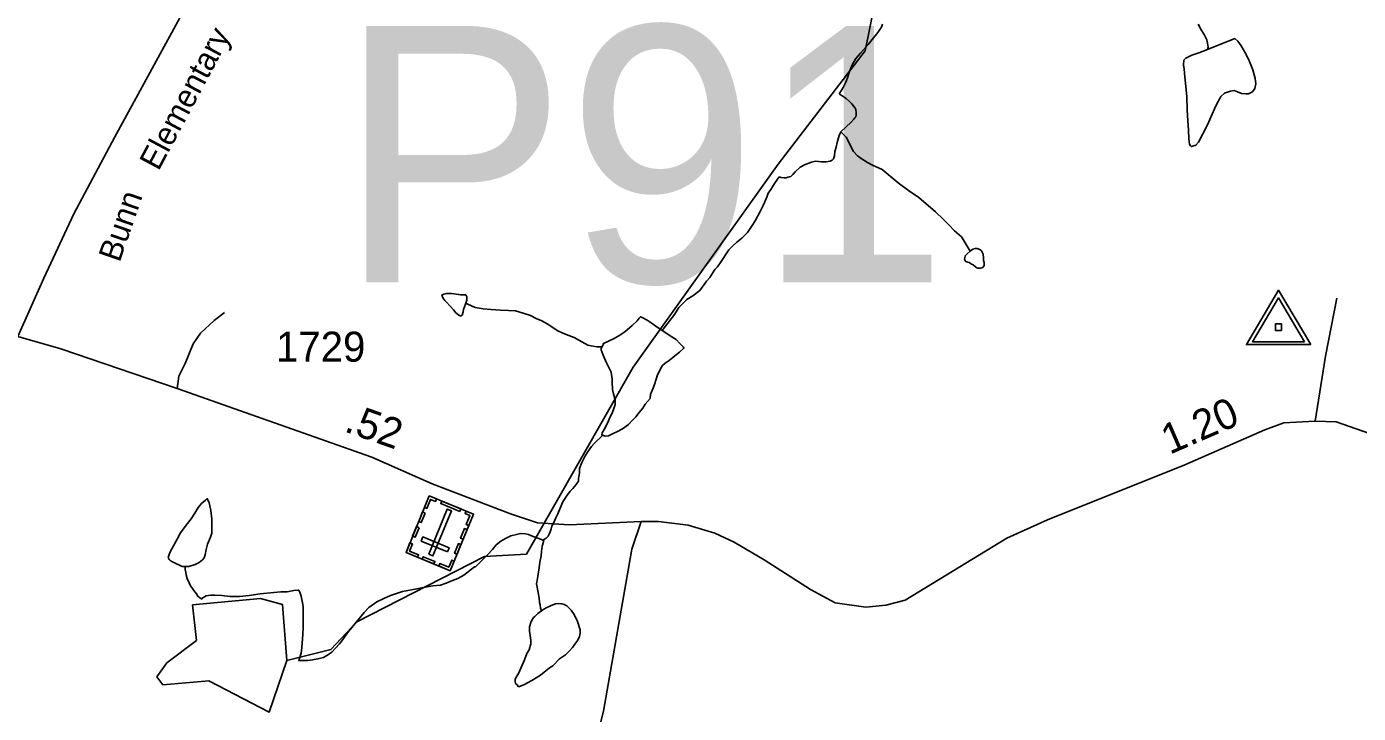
# Model space of a CAD drawing. Extents: x 2126262 to 2293712, y 749403 to 919119.
# Drawn here: x 2210024 to 2215565, y 787408 to 790264 of the extents above; entities that cross this region are included whole.
import ezdxf

# ---------------------------------------------------------------- set-up
doc = ezdxf.new("R2010")
doc.units = 0
for name, color, linetype in [('Exist Cultural Cemetery CELL', 7, 'Continuous'), ('Exist Hydrographic Misc Water Feature', 7, 'Continuous'), ('Exist Hydrographic Pond Under 1500 Sq Ft', 7, 'Continuous'), ('Exist Road Non-System Type 51', 7, 'Continuous'), ('Exist Road Secondary Mileage Hundredths English Label', 7, 'Continuous'), ('Exist Road Secondary Structure Pipe Number Label', 7, 'Continuous'), ('Exist Road Secondary Type 51 Attributed', 7, 'Continuous'), ('Exist Road Secondary Type 51 Label', 7, 'Continuous'), ('Exist Road Secondary Type 51 Number Label', 7, 'Continuous'), ('Exist Survey Geodetic Marker CELL', 7, 'Continuous')]:
    doc.layers.add(name, color=color, linetype=linetype)

msp = doc.modelspace()

# ---------------------------------------------------------------- linework, layer by layer
at = {"layer": 'Exist Cultural Cemetery CELL'}
for points in [[(2211786.6, 788001), (2211602.4, 788076.5), (2211699, 788312.1), (2211883.2, 788236.5)], [(2211729.7, 788299.5), (2211725.3, 788288.9), (2211705, 788297.2), (2211689.6, 788259.8), (2211679.3, 788264.1), (2211699, 788312.1)], [(2211682.1, 788240.9), (2211665.7, 788200.8), (2211655.2, 788205.2), (2211671.6, 788245.2)], [(2211696.8, 788069.4), (2211714.1, 788062.3), (2211791.1, 788250), (2211773.8, 788257)], [(2211825.7, 788247.7), (2211747.2, 788279.9), (2211751.5, 788290.5), (2211830, 788258.3)], [(2211852.6, 788249), (2211848.2, 788238.4), (2211868.6, 788230.1), (2211853.3, 788192.7), (2211863.6, 788188.4), (2211883.3, 788236.5)], [(2211657.1, 788179.9), (2211640.6, 788139.8), (2211630.1, 788144.2), (2211646.5, 788184.2)], [(2211774.7, 788079.4), (2211781.8, 788096.7), (2211672.8, 788141.4), (2211665.7, 788124.1)], [(2211856.7, 788171.8), (2211840.3, 788131.7), (2211829.7, 788136.1), (2211846.2, 788176.1)], [(2211618.8, 788116.6), (2211629.3, 788112.3), (2211617.1, 788082.6), (2211654.6, 788067.2), (2211650.4, 788056.9), (2211602.4, 788076.6)], [(2211831.2, 788109.6), (2211814.8, 788069.6), (2211804.2, 788073.9), (2211820.7, 788113.9)], [(2211718.1, 788029.1), (2211670.1, 788048.7), (2211674.4, 788059.3), (2211722.4, 788039.6)], [(2211803, 788041), (2211792.5, 788045.3), (2211780.3, 788015.5), (2211742.8, 788030.9), (2211738.6, 788020.6), (2211786.6, 788001)]]:
    msp.add_lwpolyline(points, close=True, dxfattribs=at)
at = {"layer": 'Exist Hydrographic Misc Water Feature'}
for points in [[(2211107.2, 787627.6), (2211290.1, 787673.1), (2211397.2, 787788.9), (2211928.3, 788060.1), (2212103.2, 788069.7), (2212548.1, 788847.8), (2213150.2, 789691.5), (2213513.3, 790162.9), (2213570.3, 790443.9), (2213643.3, 790636), (2213775.2, 790787.4), (2213859.3, 790831.6), (2214333.3, 790890.7), (2214524.2, 790958.9)], [(2213405.2, 789984.3), (2213412.8, 789996.4), (2213420.8, 790010.4), (2213432.7, 790032.5), (2213438.6, 790050.5), (2213446.4, 790072.5), (2213450.3, 790084.5), (2213458.1, 790104.6), (2213473.9, 790130.7), (2213493.8, 790152.9), (2213525.6, 790189.1), (2213547.3, 790217.2), (2213561, 790233.3), (2213581.1, 790261.4), (2213584.8, 790273.4)], [(2214937.1, 790168.8), (2214939.2, 790178.8), (2214936.9, 790194.8), (2214934.9, 790208.8), (2214922.6, 790230.7), (2214910.7, 790250.6), (2214898.4, 790274.5)], [(2214937.1, 790168.8), (2214901.2, 790154.6), (2214871.3, 790144.4), (2214847.3, 790132.2), (2214839.3, 790124.1), (2214837.7, 790104.1), (2214839.9, 790086.2), (2214841.8, 790070.2), (2214850.6, 789972.3), (2214852.9, 789918.3), (2214855.1, 789872.4), (2214857.4, 789834.4), (2214859.8, 789796.4), (2214861.9, 789774.5), (2214865.8, 789768.5), (2214869.9, 789764.5), (2214887.9, 789770.6), (2214899.8, 789782.7), (2214937.3, 789854.9), (2214957, 789899.1), (2214966.9, 789921.1), (2214976.5, 789943.2), (2214988.6, 789965.3), (2214992.3, 789973.3), (2215008.3, 789987.4), (2215032.3, 789995.5), (2215048.3, 789997.7), (2215062.4, 789991.8), (2215078.4, 789985.9), (2215098.3, 789984), (2215108.3, 789984.1), (2215124.3, 789992.2), (2215134.2, 790006.3), (2215138.1, 790026.3), (2215135.8, 790048.2), (2215125.6, 790084.1), (2215111.4, 790118), (2215097.1, 790150), (2215087, 790167.8), (2215076.8, 790183.7), (2215062.8, 790203.6), (2215050.9, 790213.6), (2214937.1, 790168.8)], [(2213405.2, 789984.3), (2213417.1, 789976.4), (2213433.1, 789964.5), (2213447, 789952.6), (2213457.3, 789942.6), (2213471.4, 789924.8), (2213473.3, 789918.8), (2213475.5, 789904.8), (2213475.5, 789896.8), (2213473.7, 789888.8), (2213469.6, 789884.8), (2213465.7, 789878.7), (2213453.8, 789864.7), (2213433.9, 789846.5), (2213412.2, 789826.4)], [(2213412.2, 789826.4), (2213404.2, 789810.3), (2213396.4, 789782.3), (2213392.7, 789762.3), (2213386.5, 789744.2), (2213384.9, 789726.2), (2213380.8, 789714.2), (2213374.8, 789708.2), (2213366.8, 789704.1), (2213350.8, 789702), (2213330.8, 789701.9), (2213306.8, 789703.7), (2213289.1, 789699.6), (2213261, 789689.4), (2213243, 789679.3), (2213221.3, 789659.2), (2213211.4, 789649.1), (2213203.4, 789641), (2213197.3, 789639), (2213191.3, 789637), (2213183.5, 789634.9), (2213175.5, 789634.9), (2213163.4, 789636.7), (2213155.4, 789638.7)], [(2213949.4, 789330.3), (2213937.1, 789350.3), (2213925, 789372.1), (2213912.9, 789390), (2213884.8, 789413.8), (2213860.6, 789439.7), (2213838.3, 789461.5), (2213806.1, 789493.2), (2213735.9, 789552.7), (2213693.5, 789582.4), (2213649.4, 789614.1), (2213617.4, 789641.8), (2213583.2, 789669.7), (2213543.2, 789687.4), (2213522.9, 789699.2), (2213496.8, 789715), (2213480.9, 789726.9), (2213464.7, 789744.8), (2213450.3, 789770.7), (2213442.3, 789788.6), (2213434.1, 789804.5), (2213412.2, 789826.4)], [(2212668.8, 788999.7), (2212681.8, 789017.7), (2212695.9, 789035.7), (2212719.5, 789065.9), (2212737.3, 789096), (2212751.3, 789110.1), (2212771.2, 789128.2), (2212795.2, 789144.4), (2212824.9, 789166.6), (2212850.5, 789200.8), (2212852.6, 789204.8), (2212866.3, 789220.9), (2212888, 789253), (2212898.1, 789265.1), (2212914.1, 789287.1), (2212921.9, 789299.2), (2212933.8, 789319.3), (2212945.7, 789335.3), (2212961.7, 789351.5), (2212979.3, 789367.6), (2212999.4, 789383.7), (2213023.2, 789407.9), (2213042.9, 789436), (2213054.8, 789456.1), (2213076.5, 789494.2), (2213088.4, 789520.3), (2213104.2, 789554.3), (2213109.9, 789570.4), (2213119.8, 789586.5), (2213135.5, 789610.6), (2213155.4, 789638.7)], [(2213949.4, 789330.3), (2213955.3, 789334.4), (2213961.3, 789338.4), (2213971.1, 789340.4), (2213979.1, 789340.5), (2213989.4, 789336.6), (2213997.4, 789330.6), (2214001.3, 789322.7), (2214003.3, 789316.7), (2214005.4, 789302.7), (2214005.6, 789290.7), (2214007.6, 789282.7), (2214007.6, 789270.7), (2214005.6, 789266.7), (2214003.7, 789262.7), (2213997.8, 789260.7), (2213991.8, 789258.6), (2213981.8, 789258.5), (2213977.9, 789260.5), (2213971.7, 789264.5), (2213961.5, 789272.4), (2213955.5, 789276.4), (2213945.5, 789282.3), (2213939.6, 789284.2), (2213931.6, 789286.2), (2213927.7, 789292.2), (2213925.6, 789296.2), (2213927.7, 789302.2), (2213929.3, 789310.2), (2213937.3, 789318.2), (2213949.4, 789330.3)], [(2211851.5, 789113.9), (2211855.6, 789125.9), (2211855.4, 789139.9), (2211851.3, 789147.9), (2211845.4, 789147.8), (2211829.4, 789147.7), (2211821.4, 789149.7), (2211791.4, 789153.5), (2211771.3, 789153.3), (2211759.4, 789151.2), (2211751.4, 789147.2), (2211755.3, 789135.2), (2211763.5, 789125.3), (2211771.5, 789117.3), (2211785.7, 789101.5), (2211799.8, 789085.5), (2211809.9, 789073.6), (2211821.8, 789063.7), (2211831.8, 789059.7), (2211835.9, 789063.7), (2211839.8, 789077.8), (2211841.9, 789087.8), (2211849.7, 789109.9), (2211851.5, 789113.9)], [(2211851.5, 789113.9), (2211859.5, 789109.9), (2211889.6, 789096.1), (2211923.7, 789090.4), (2211955.7, 789086.7), (2211995.7, 789084.9), (2212029.5, 789083.1), (2212057.6, 789081.3), (2212089.8, 789071.5), (2212119.9, 789061.7), (2212143.9, 789050), (2212167.9, 789040.1), (2212192.1, 789026.3), (2212214, 789010.4), (2212234.1, 788998.6), (2212252.4, 788990.7), (2212268.4, 788982.8), (2212302.4, 788971), (2212334.6, 788953.3), (2212358.6, 788939.5), (2212372.5, 788935.5), (2212396.5, 788931.7), (2212404.5, 788931.8), (2212418.7, 788931.9)], [(2212418.7, 788931.9), (2212422.6, 788941.9), (2212424.6, 788945.9), (2212444.3, 788956), (2212468.3, 788966.2), (2212492.3, 788980.3), (2212512.2, 788994.4), (2212543.8, 789020.7), (2212563.9, 789040.8), (2212571.9, 789050.9), (2212577.6, 789056.9), (2212587.6, 789053), (2212605.9, 789043.1), (2212621.9, 789031.2), (2212641.8, 789017.4), (2212668.8, 788999.7)], [(2212668.8, 788999.7), (2212672.1, 788997.6), (2212684, 788989.7), (2212702.1, 788977.8), (2212726.3, 788962), (2212742.3, 788946.1), (2212756.6, 788930.2), (2212758.7, 788926.2), (2212740.6, 788910.1), (2212720.9, 788894), (2212696.9, 788875.8), (2212681.1, 788863.7), (2212669, 788853.7), (2212665.2, 788847.6), (2212649.4, 788815.5), (2212643.4, 788797.5), (2212635.6, 788775.4), (2212629.9, 788757.4), (2212622, 788740.1), (2212619.8, 788735.4), (2212622, 788740.1), (2212619.8, 788735.4), (2212618, 788717.4), (2212598.1, 788693.2), (2212588.3, 788677.2), (2212572.3, 788659), (2212558.5, 788641), (2212542.5, 788624.8), (2212528.8, 788608.8), (2212502.8, 788590.6), (2212479.2, 788578.4), (2212467.1, 788572.3), (2212445.1, 788562.2), (2212431, 788560.1), (2212421.1, 788564)], [(2212421.1, 788564), (2212417, 788566), (2212419.1, 788574), (2212427.1, 788588.1), (2212440.8, 788614.2), (2212452.5, 788640.2), (2212460.5, 788656.3), (2212468.3, 788680.3), (2212472.4, 788692.3), (2212472, 788710.3), (2212465.8, 788736.3), (2212461.7, 788754.2), (2212459.5, 788784.2), (2212459.5, 788798.2), (2212455.4, 788826.1), (2212437.1, 788866), (2212422.8, 788897.9), (2212414.6, 788919.8), (2212414.6, 788925.8), (2212418.7, 788931.9)], [(2212176.3, 788130.5), (2212186.2, 788136.5), (2212194.1, 788144.6), (2212198, 788152.6), (2212202.1, 788162.6), (2212205.8, 788174.7), (2212209.7, 788186.7), (2212217.7, 788200.8), (2212225.5, 788220.8), (2212233.5, 788236.8), (2212243.4, 788260.9), (2212255, 788287), (2212270.8, 788311.1), (2212284.8, 788331.1), (2212296.7, 788343.2), (2212310.6, 788359.3), (2212320.7, 788373.4), (2212320.3, 788385.4), (2212322.3, 788397.4), (2212324.4, 788409.4), (2212324.2, 788425.4), (2212333.8, 788451.5), (2212345.9, 788475.5), (2212357.6, 788493.6), (2212373.6, 788517.7), (2212385.3, 788529.8), (2212421.1, 788564)], [(2210683.5, 788018.2), (2210671.6, 788018.1), (2210631.2, 788037.9), (2210621.4, 788043.8), (2210617.3, 788047.8), (2210613.4, 788055.8), (2210615.2, 788063.8), (2210621, 788079.7), (2210650.9, 788131.9), (2210664.7, 788158), (2210688.2, 788190.2), (2210708.1, 788216.3), (2210724.1, 788240.4), (2210737.9, 788264.5), (2210751.8, 788280.5), (2210767.6, 788294.7), (2210775.6, 788300.7), (2210783.6, 788282.8), (2210785.9, 788270.8), (2210789.7, 788250.9), (2210794.1, 788214.9), (2210794.3, 788180.9), (2210794.7, 788156.9), (2210788.5, 788140.9), (2210776.8, 788110.8), (2210771.1, 788088.8), (2210767, 788066.7), (2210763.3, 788054.7), (2210755.3, 788046.7), (2210741.4, 788034.6), (2210725.6, 788026.5), (2210699.5, 788018.3), (2210683.5, 788018.2)], [(2211156.2, 787625.6), (2211164.2, 787627.7), (2211178.1, 787627.8), (2211194.1, 787627.9), (2211214, 787630), (2211236.1, 787634.2), (2211259.7, 787640.3), (2211279.8, 787652.5), (2211293.8, 787662.6), (2211309.6, 787678.7), (2211325.5, 787696.8), (2211343.4, 787720.9), (2211359.2, 787743), (2211377, 787765.1), (2211402.9, 787797.2), (2211428.5, 787827.4), (2211448.4, 787847.6), (2211480.4, 787871.7), (2211510.1, 787886), (2211538, 787898.2), (2211587.8, 787914.5), (2211647.9, 787924.9), (2211675.8, 787931.1), (2211713.9, 787937.4), (2211745.5, 787941.5), (2211769.5, 787949.7), (2211795.5, 787959.9), (2211817.7, 787968), (2211843.3, 787982.2), (2211887, 788016.5), (2211891.1, 788016.5), (2211911.2, 788036.7), (2211942.8, 788068.9), (2211962.6, 788089), (2211978.2, 788109.1), (2211996.3, 788123.3), (2212016.4, 788135.4), (2212038.1, 788145.5), (2212062.1, 788151.7), (2212078.1, 788155.8), (2212100, 788153.9), (2212112.1, 788152), (2212124, 788146.1), (2212146.2, 788138.2), (2212166.3, 788130.4), (2212170.4, 788128.4), (2212176.3, 788130.5)], [(2212166.3, 787834.5), (2212162.2, 787844.5), (2212160.1, 787858.4), (2212158.1, 787868.4), (2212155.8, 787886.4), (2212151.9, 787910.4), (2212145.6, 787946.3), (2212149.2, 787968.4), (2212153.1, 787994.4), (2212157, 788012.4), (2212158.9, 788036.4), (2212164.6, 788062.4), (2212166.7, 788080.5), (2212168.3, 788102.5), (2212174.3, 788120.5), (2212176.3, 788130.5)], [(2210683.5, 788018.2), (2210683.5, 788006.2), (2210685.8, 787994.2), (2210687.8, 787984.2), (2210691.7, 787968.3), (2210700.1, 787950.4), (2210706.1, 787938.4), (2210714.1, 787926.4), (2210720.2, 787918.5), (2210730.3, 787904.5), (2210736.4, 787894.6), (2210744.4, 787888.7), (2210752.6, 787882.7)], [(2211156.2, 787625.6), (2211158, 787631.6), (2211165.8, 787657.7), (2211169.5, 787681.7), (2211173.4, 787735.7), (2211175, 787765.7), (2211174.6, 787825.7), (2211174.6, 787851.7), (2211172.4, 787867.6), (2211166.4, 787895.6), (2211162.1, 787907.6), (2211156.2, 787919.5), (2211152.1, 787919.5), (2211136.1, 787919.3), (2211108, 787913.2), (2211082.2, 787913), (2211052, 787910.8), (2210996.2, 787904.4), (2210950.3, 787898.1), (2210910.3, 787893.8), (2210870.3, 787893.6), (2210836.3, 787897.3), (2210806.4, 787899.1), (2210790.4, 787899), (2210770.3, 787896.8), (2210764.3, 787892.8), (2210754.3, 787886.7), (2210752.6, 787882.7)], [(2212166.3, 787834.5), (2212150.3, 787822.5), (2212138.4, 787810.3), (2212132.6, 787806.3), (2212122.6, 787790.3), (2212116.8, 787768.2), (2212116.8, 787750.2), (2212119.1, 787732.2), (2212121.1, 787712.2), (2212121.4, 787696.2), (2212115.4, 787672.3), (2212105.6, 787656.2), (2212095.5, 787630.1), (2212081.8, 787598), (2212072.1, 787575.9), (2212064.1, 787561.9), (2212056.4, 787549.9), (2212056.4, 787539.9), (2212058.4, 787531.8), (2212064.4, 787526), (2212068.7, 787520), (2212074.6, 787520), (2212092.2, 787526.1), (2212126.3, 787544.4), (2212162.2, 787566.6), (2212199.9, 787596.8), (2212213.8, 787604.9), (2212241.5, 787635.1), (2212265.5, 787651.2), (2212283.3, 787667.4), (2212295.2, 787681.4), (2212305.1, 787695.5), (2212317, 787711.6), (2212324.8, 787727.6), (2212326.8, 787741.7), (2212326.8, 787755.6), (2212316.6, 787789.5), (2212302.4, 787819.4), (2212290.1, 787837.4), (2212272.1, 787855.3), (2212260.2, 787861.1), (2212250.1, 787863.1), (2212236, 787865), (2212224.1, 787863), (2212206, 787856.8), (2212182.1, 787844.6), (2212166.3, 787834.5)]]:
    msp.add_lwpolyline(points, dxfattribs=at)
at = {"layer": 'Exist Hydrographic Pond Under 1500 Sq Ft'}
msp.add_lwpolyline([(2211107.2, 787627.6), (2211033.2, 787412.7), (2210782.2, 787542.5), (2210591.3, 787526.7), (2210566.3, 787560), (2210607.3, 787618.2), (2210731.2, 787710.8), (2210714.1, 787858.8), (2210997.3, 787885.7), (2211088.2, 787860.9), (2211107.2, 787627.6)], dxfattribs=at)
at = {"layer": 'Exist Road Non-System Type 51'}
for points in [[(2215384.7, 788622.8), (2215427.4, 788893.8), (2215474.9, 789134.1)], [(2210650.5, 788758.6), (2210656.6, 788810.7), (2210683.1, 788862.4), (2210716.6, 788944.8), (2210747.3, 788989.5), (2210804.5, 789041.2), (2210847.1, 789075.4)]]:
    msp.add_lwpolyline(points, dxfattribs=at)
at = {"layer": 'Exist Road Secondary Type 51 Attributed'}
for points in [[(2210669.4, 790315.8), (2210389.5, 789802.5), (2210220, 789484.8), (2210095.8, 789218), (2209987.6, 788975.6)], [(2212581, 788205.8), (2212282, 788191.5), (2212149.4, 788199.9), (2212037.7, 788237.6), (2211711.9, 788362.6), (2211460.7, 788473), (2210650.5, 788758.6), (2210165.6, 788924.1), (2209987.6, 788975.6)], [(2215781.8, 788511.7), (2215472, 788620.7), (2215384.7, 788622.8), (2215254.9, 788615.8), (2215175.4, 788586.4), (2214842.5, 788441.9), (2214271, 788212.1), (2214102.2, 788136.7), (2213679, 787878.6), (2213599.4, 787857), (2213515.7, 787850), (2213388.3, 787867.8), (2213285.8, 787922.3), (2213092.8, 788045.5), (2212968.3, 788119.2), (2212888, 788157.6), (2212775.7, 788190.5), (2212653.2, 788206.2), (2212581, 788205.8)], [(2212581, 788205.8), (2212541.5, 788090.7), (2212424.3, 787417.4), (2212388.1, 787276.4)]]:
    msp.add_lwpolyline(points, dxfattribs=at)
at = {"layer": 'Exist Survey Geodetic Marker CELL'}
for points in [[(2215366.4, 788941.2), (2215232.4, 789167.2), (2215099, 788941.2)], [(2215340.5, 788953.3), (2215125, 788953.3), (2215232.4, 789135.4)], [(2215244.8, 788999.9), (2215244.8, 789028.1), (2215220.5, 789028.1), (2215220.5, 788999.9)]]:
    msp.add_lwpolyline(points, close=True, dxfattribs=at)

# ---------------------------------------------------------------- texts
at = {"layer": 'Exist Road Secondary Mileage Hundredths English Label'}
for s, rotation, p in [('1.20', 23.4769, (2214779.6, 788482.7)), ('.52', 340.5783, (2211340.9, 788581.5))]:
    msp.add_text(s, height=125, rotation=rotation, dxfattribs=at).set_placement(p)
at = {"layer": 'Exist Road Secondary Structure Pipe Number Label'}
msp.add_text('P91', height=1066.27, dxfattribs=at).set_placement((2211320.3, 789200.2))
at = {"layer": 'Exist Road Secondary Type 51 Label'}
for s, rotation, p in [('Elementary', 61.9499, (2210572.7, 789660.3)), ('Bunn', 70.906, (2210410.7, 789279.9))]:
    msp.add_text(s, height=95, rotation=rotation, dxfattribs=at).set_placement(p)
at = {"layer": 'Exist Road Secondary Type 51 Number Label'}
msp.add_text('1729', height=125, dxfattribs=at).set_placement((2211061.5, 788870.1))

doc.saveas('drawing.dxf')
